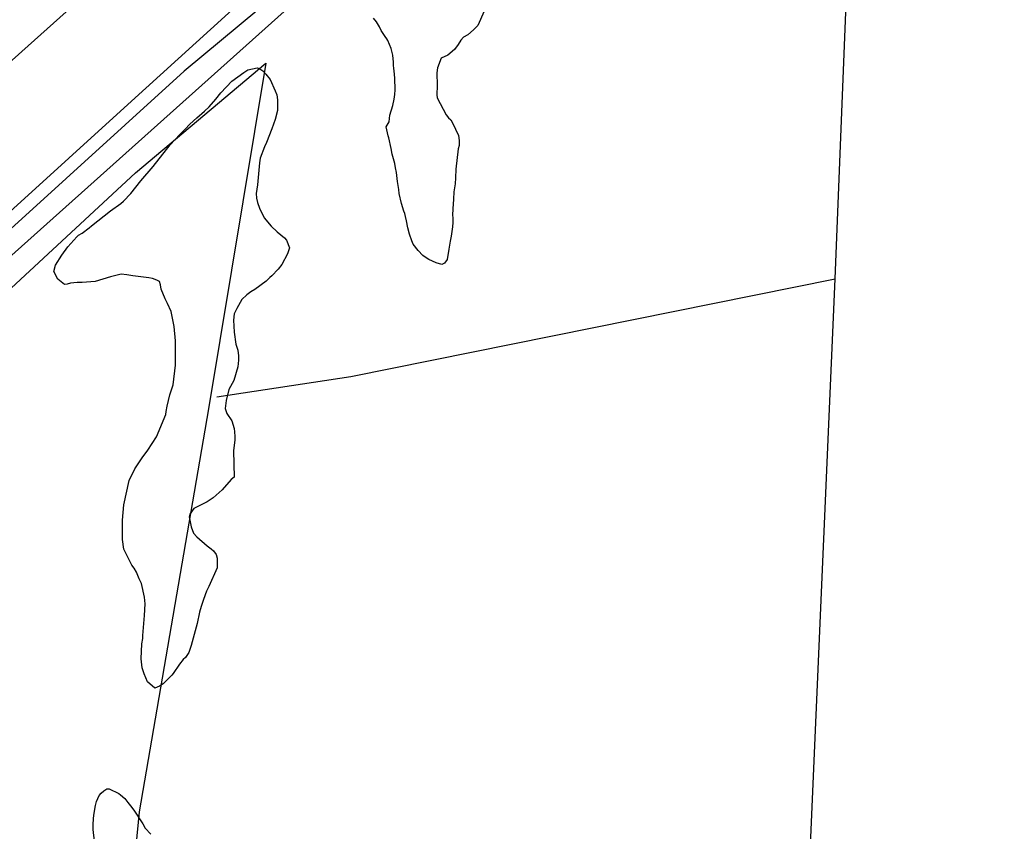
# Model space of a CAD drawing. Extents: x 3245246 to 3283090, y 806824 to 832173.
# Drawn here: x 3258154 to 3259157, y 816050 to 816878 of the extents above; entities that cross this region are included whole.
import ezdxf

# ---------------------------------------------------------------- set-up
doc = ezdxf.new("R2010")
doc.units = 0
for name, color, linetype in [('V-LEVE-TOET', 7, 'Continuous'), ('V-ROAD-CNTR', 7, 'Continuous'), ('V-SITE-VEGE', 7, 'Continuous'), ('V-SURV-LINE', 7, 'Continuous'), ('V-TOPO-SHOR', 7, 'Continuous')]:
    doc.layers.add(name, color=color, linetype=linetype)

msp = doc.modelspace()

# ---------------------------------------------------------------- linework, layer by layer
at = {"layer": 'V-LEVE-TOET'}
msp.add_lwpolyline([(3257406.3, 816027.9), (3257450.6, 816071.4), (3257482.1, 816095.3), (3257514.7, 816122.6), (3257545, 816149.2), (3257598.8, 816190.7), (3257689.2, 816272.7), (3257875.4, 816447.2), (3258026.6, 816575.4), (3258263.9, 816791), (3258451.1, 816961.1), (3258585.5, 817085.6), (3258719.2, 817207.7), (3258878.4, 817354.8), (3259017.8, 817485.2), (3259139.6, 817590.7), (3259225.1, 817663.9)], dxfattribs=at)
at = {"layer": 'V-ROAD-CNTR'}
msp.add_lwpolyline([(3259145.2, 817529.9), (3258836.8, 817255.7), (3258084.2, 816582.5), (3257451.2, 816014.9), (3257158.3, 815752.6)], dxfattribs=at)
at = {"layer": 'V-SITE-VEGE'}
for points in [[(3258627.6, 816886.1), (3258621, 816871.6), (3258616.8, 816867.1), (3258610.7, 816862.1), (3258606.6, 816859.6), (3258603.6, 816856.5), (3258601, 816852.3), (3258597.1, 816847), (3258590.4, 816841.3), (3258583.7, 816838.4), (3258579.9, 816828.3), (3258579.3, 816823.4), (3258579.5, 816810.3), (3258579.4, 816800.8), (3258579.6, 816798), (3258588.8, 816780.6), (3258591.3, 816777.6), (3258593.4, 816775.3), (3258595.1, 816772.3), (3258601.4, 816759.4), (3258601.8, 816757.2), (3258602.1, 816754.1), (3258601.9, 816749.2), (3258601.1, 816745.7), (3258598.7, 816725.2), (3258598.2, 816716.1), (3258597.8, 816710), (3258596.5, 816702), (3258596.2, 816694.6), (3258595.5, 816684.5), (3258595.3, 816678.2)], [(3258595.3, 816678.2), (3258595.4, 816675.3), (3258595.4, 816670.8), (3258595.3, 816666.3), (3258593.7, 816656.8), (3258592.8, 816651.5), (3258591.6, 816643.5), (3258589.9, 816633), (3258586.9, 816629.1), (3258584.4, 816627.8), (3258578.6, 816629.6), (3258571, 816632.8), (3258567.5, 816635.4), (3258565, 816637), (3258560.1, 816642.1), (3258555.1, 816648.6), (3258553.6, 816652.1), (3258551.5, 816658.8), (3258549.7, 816665.1), (3258548.2, 816672.3), (3258547.2, 816676.8), (3258546.5, 816679.9), (3258545.7, 816682.3), (3258543.1, 816689.9), (3258540.7, 816700.3), (3258540.3, 816704.2), (3258539, 816712.6), (3258538.2, 816721.8), (3258537.2, 816726.3), (3258536.3, 816730.8), (3258533.7, 816740.4), (3258532.6, 816746.2), (3258530.3, 816757), (3258529.6, 816759), (3258527.7, 816768.3), (3258530.7, 816773.4), (3258530.9, 816776.7), (3258531.4, 816780.2), (3258534.4, 816789.9), (3258535.8, 816796.4), (3258536.3, 816801.2), (3258536.7, 816806.1), (3258536.5, 816818), (3258535.6, 816825.3), (3258535.4, 816827.8), (3258535, 816831.3), (3258534.9, 816834.2), (3258534.2, 816841.3), (3258532.7, 816848.3), (3258529.4, 816856.2), (3258528.3, 816858.1), (3258526.6, 816860.3), (3258523.7, 816864.6), (3258522.3, 816866.6), (3258520.8, 816870.1), (3258517.7, 816875.2), (3258514.5, 816879.2)], [(3258289.9, 816727.7), (3258307.2, 816750), (3258316.9, 816760.3), (3258322.5, 816765.9), (3258327.2, 816770.9), (3258334.2, 816777.6), (3258342.1, 816784.2), (3258346.8, 816788.5), (3258353.8, 816796.5), (3258358.8, 816802.8), (3258370.1, 816814.8), (3258382.4, 816823.7), (3258386.3, 816826.4), (3258396, 816828.4), (3258398.6, 816827.4), (3258401.6, 816825.4), (3258404.9, 816822.1), (3258409.3, 816816.4), (3258414.3, 816805.1), (3258415.9, 816800.8), (3258416.6, 816795.8), (3258416.6, 816784.8), (3258414.2, 816775.9), (3258410.9, 816766.2), (3258405.6, 816752.3), (3258403.3, 816748), (3258398.9, 816736.3), (3258398.3, 816731.7), (3258396.3, 816709.1), (3258394.9, 816700.4), (3258395.3, 816695.5), (3258396.3, 816691.1), (3258398.3, 816685.2), (3258402.9, 816675.5), (3258410.2, 816666.9), (3258416.2, 816661.2), (3258423.8, 816655.2), (3258425.8, 816652.6), (3258428.8, 816644.9), (3258426.8, 816638.6), (3258421.2, 816628), (3258417.5, 816623), (3258410.9, 816616.4), (3258408.9, 816614.7), (3258405.2, 816610.7), (3258393.6, 816602.4), (3258389.6, 816600.1), (3258385.3, 816596.8), (3258380.3, 816592.1), (3258375.3, 816583.1), (3258372.6, 816577.5), (3258371.6, 816571.2), (3258372.6, 816558.9), (3258374.3, 816546.6), (3258376.3, 816540.6), (3258377, 816534.6), (3258377, 816530.3), (3258376.3, 816523.6), (3258372, 816509.4), (3258367, 816500.4), (3258364.3, 816489.1), (3258363.3, 816481.1), (3258365, 816475.8), (3258370, 816468.5), (3258372.3, 816460.5), (3258372.9, 816457.2), (3258373.3, 816452.5), (3258373.3, 816448.9), (3258371.9, 816437.9), (3258372.3, 816411)], [(3258372.3, 816411), (3258369.3, 816408.7), (3258360.3, 816398), (3258351, 816389.7), (3258345, 816385.7), (3258331.4, 816378.8), (3258327.1, 816373.1), (3258326.4, 816370.5), (3258328.7, 816360.2), (3258331, 816353.8), (3258334.4, 816349.9), (3258345, 816340.9), (3258349, 816337.9), (3258351.3, 816335.9), (3258354, 816331.9), (3258355, 816328.2), (3258355, 816318.3), (3258346.6, 816299.3), (3258344.3, 816294.7), (3258341, 816286), (3258338.7, 816279.1), (3258337, 816273.1), (3258334.7, 816261.8), (3258328.7, 816239.2), (3258326.3, 816232.2), (3258322.7, 816226.9), (3258320.4, 816224.9), (3258316.7, 816220.2), (3258310.1, 816210.6), (3258308.7, 816209), (3258300.1, 816200), (3258296.1, 816197.7), (3258291.4, 816195.7), (3258284.1, 816202), (3258280.5, 816210.3), (3258278.5, 816216.6), (3258277.5, 816225.6), (3258278.2, 816240.9), (3258279.2, 816246.5), (3258279.2, 816249.5), (3258280.8, 816269.8), (3258281.5, 816281.7), (3258280.8, 816288.4), (3258277.9, 816302.3), (3258275.5, 816307.3), (3258272.9, 816314), (3258270.5, 816318), (3258268.2, 816321.3), (3258265.2, 816326.6), (3258259.9, 816337.6), (3258258.6, 816347.2), (3258258.6, 816367.2), (3258259.9, 816382.8), (3258265.3, 816407.4), (3258271.2, 816419.3), (3258278.6, 816430.6), (3258284.2, 816438.3), (3258293.2, 816451.9), (3258302.8, 816474.8), (3258303.2, 816477.8), (3258304.2, 816483.5), (3258306.8, 816494.8), (3258310.1, 816505.1), (3258312.5, 816525.3), (3258312.5, 816549.9), (3258311.2, 816564.5), (3258308.2, 816579.8), (3258304.5, 816588.1), (3258301.9, 816592.8), (3258297.9, 816602.8), (3258297.2, 816607.1), (3258296.2, 816610.4), (3258293.6, 816611.7), (3258289.2, 816613.4), (3258285.3, 816614.4), (3258269, 816616.4), (3258263, 816617.4), (3258257, 816618.1), (3258246.4, 816615.4), (3258230.7, 816610.4), (3258217.5, 816609.4), (3258212.1, 816609.4), (3258205.5, 816608.8), (3258202.2, 816607.8), (3258199.5, 816607.4), (3258192.5, 816612.8), (3258188.5, 816620.7), (3258190.2, 816627.1), (3258196.5, 816637.4), (3258202.8, 816646), (3258211.8, 816656), (3258213.5, 816657.6), (3258217.5, 816659.9), (3258224.5, 816665.3), (3258226.8, 816667.3), (3258246.1, 816682.5), (3258256.7, 816690.2), (3258259.4, 816692.5), (3258267, 816700.1), (3258277.3, 816713.1), (3258289.9, 816727.7)], [(3258230.9, 816030.8), (3258228.6, 816051.5), (3258228.6, 816055.8), (3258228.9, 816063.1), (3258229.6, 816068.1), (3258230.9, 816076), (3258231.9, 816080), (3258234.6, 816086.3), (3258236.9, 816088.7), (3258239.6, 816091), (3258242.6, 816093), (3258244.9, 816093), (3258254.9, 816088.3), (3258256.5, 816087), (3258260.8, 816083), (3258263.8, 816079), (3258268.1, 816074), (3258270.8, 816070.4), (3258279.1, 816057.4), (3258281.8, 816052.8), (3258287.4, 816046.8)]]:
    msp.add_lwpolyline(points, dxfattribs=at)
at = {"layer": 'V-SURV-LINE'}
msp.add_lwpolyline([(3259131.3, 817718.1), (3257066.5, 815870.5)], dxfattribs=at)
at = {"layer": 'V-TOPO-SHOR'}
for points in [[(3260152.6, 818148.3), (3259812.1, 817949.2), (3259413.6, 817737.7), (3259264.1, 817646.5), (3259201.8, 817596.7), (3259035.7, 817443.2), (3258545.8, 817011.7), (3258321.5, 816825.1), (3257956.1, 816493.2), (3257545.1, 816115.6), (3257225.3, 815833.5), (3257084.2, 815704.9), (3257013.6, 815651), (3256897.3, 815568), (3256357.6, 815240.4)], [(3258354.6, 816493), (3258491.6, 816513.7), (3258985.6, 816613.1), (3259006.5, 817131.9), (3259014.9, 817302.1), (3258994.2, 817339.4), (3258990, 817343.6), (3259073.1, 817418.3)], [(3257985.2, 816455.8), (3258271.7, 816721.3), (3258404.6, 816833.3), (3258346.3, 816480.5), (3258275.6, 816069.7), (3258225.5, 815555), (3258179.7, 815110.9), (3258162.9, 814774.7), (3257212.3, 814604.9), (3257278.9, 815024.1)], [(3258785.7, 812207.8), (3258839.4, 813353.6), (3258871.7, 814169.6), (3258900.3, 814605.9), (3258911.1, 814882.6), (3258946.9, 815723.4), (3258985.6, 816613.1)]]:
    msp.add_lwpolyline(points, dxfattribs=at)

doc.saveas('drawing.dxf')
